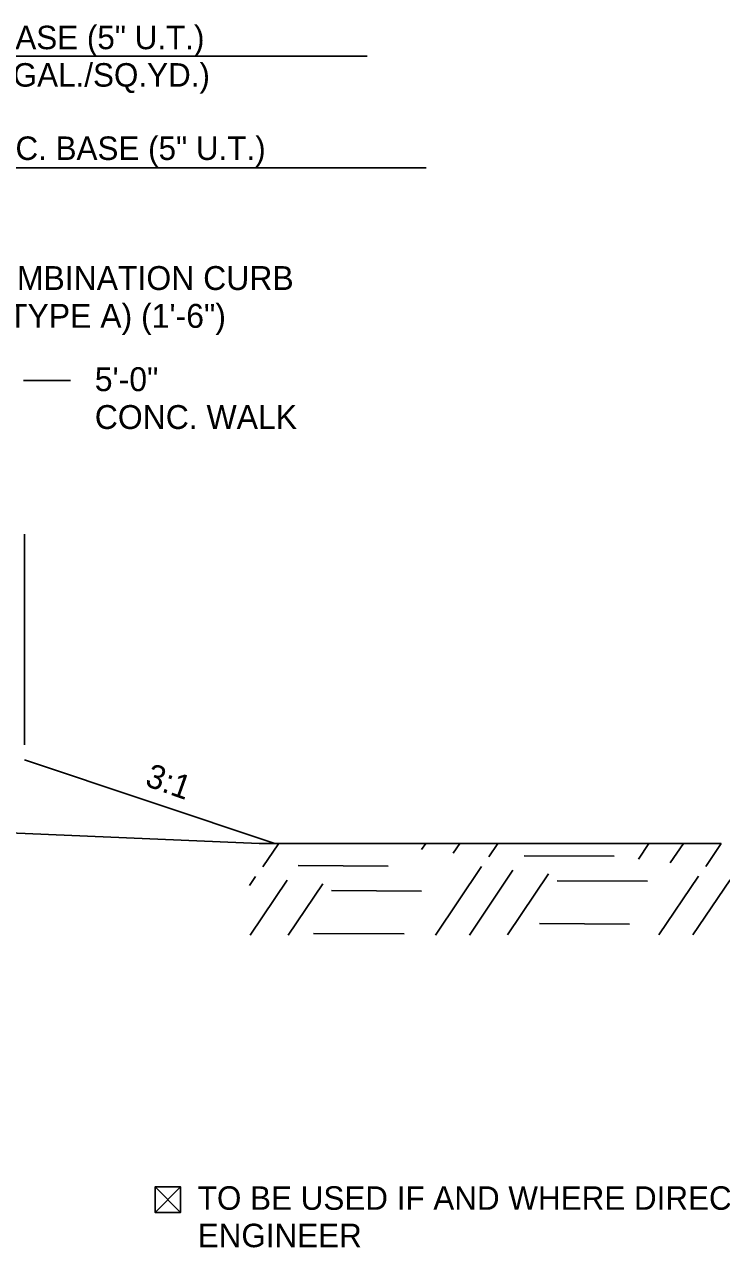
# Model space of a CAD drawing. Extents: x 1001270 to 1003428, y 1840152 to 1842912.
# Drawn here: x 1001641.99 to 1001659.5, y 1840299.8 to 1840330.51 of the extents above; entities that cross this region are included whole.
import ezdxf

# ---------------------------------------------------------------- set-up
doc = ezdxf.new("R2010")
doc.units = 0
for name, color, linetype in [('10', 7, 'Continuous'), ('19', 7, 'Continuous'), ('Default', 7, 'Continuous')]:
    doc.layers.add(name, color=color, linetype=linetype)

msp = doc.modelspace()

# ---------------------------------------------------------------- linework, layer by layer
at = {"layer": '10'}
for p, q in [((1001645.914, 1840301.322), (1001645.272, 1840300.681)), ((1001645.273, 1840301.322), (1001645.914, 1840300.681)), ((1001645.654, 1840300.681), (1001645.665, 1840300.681))]:
    msp.add_line(p, q, dxfattribs=at)
msp.add_lwpolyline([(1001645.665, 1840300.681), (1001645.914, 1840300.681), (1001645.914, 1840301.322), (1001645.273, 1840301.322), (1001645.272, 1840300.681), (1001645.654, 1840300.681)], dxfattribs=at)
at = {"layer": '19'}
for p, q in [((1001632.491, 1840329.711), (1001650.598, 1840329.711)), ((1001634.991, 1840326.911), (1001652.086, 1840326.911)), ((1001643.147, 1840321.567), (1001641.968, 1840321.567)), ((1001641.991, 1840312.419), (1001641.991, 1840317.71)), ((1001648.283, 1840309.948), (1001641.991, 1840312.046)), ((1001647.98, 1840309.356), (1001648.372, 1840309.939)), ((1001651.966, 1840309.791), (1001652.072, 1840309.941)), ((1001652.76, 1840309.699), (1001652.926, 1840309.943)), ((1001653.656, 1840309.607), (1001653.882, 1840309.945)), ((1001657.42, 1840309.551), (1001657.682, 1840309.946)), ((1001658.215, 1840309.459), (1001658.546, 1840309.948)), ((1001659.11, 1840309.367), (1001659.491, 1840309.941)), ((1001648.869, 1840309.396), (1001651.129, 1840309.374)), ((1001654.543, 1840309.636), (1001656.804, 1840309.624)), ((1001647.641, 1840308.889), (1001647.795, 1840309.114)), ((1001652.318, 1840307.643), (1001653.47, 1840309.364)), ((1001653.172, 1840307.646), (1001654.265, 1840309.273)), ((1001654.128, 1840307.648), (1001655.16, 1840309.18)), ((1001657.928, 1840307.649), (1001658.924, 1840309.125)), ((1001647.663, 1840307.64), (1001648.589, 1840309.022)), ((1001648.618, 1840307.642), (1001649.485, 1840308.93)), ((1001655.373, 1840309.008), (1001657.644, 1840308.995)), ((1001658.783, 1840307.652), (1001659.719, 1840309.033)), ((1001649.709, 1840308.766), (1001651.969, 1840308.745)), ((1001654.932, 1840307.937), (1001657.191, 1840307.916)), ((1001649.256, 1840307.687), (1001651.527, 1840307.674))]:
    msp.add_line(p, q, dxfattribs=at)
msp.add_lwpolyline([(1001606.829, 1840311.068), (1001621.525, 1840311.235), (1001632.491, 1840310.984), (1001638.277, 1840310.351), (1001647.885, 1840309.948), (1001659.491, 1840309.941)], dxfattribs=at)

# ---------------------------------------------------------------- texts
for s, height, p in [('1\'-0" AVG. P.C.C. BASE (5" U.T.)', 0.59001, (1001634.798, 1840329.889)), ('& TACK COAT (0.05 GAL./SQ.YD.)', 0.59001, (1001634.199, 1840328.949)), ('3\'-6" AVG. P.C.C. BASE (5" U.T.)', 0.59001, (1001636.336, 1840327.108)), ('CONCRETE COMBINATION CURB', 0.6, (1001635.872, 1840323.843)), ('AND GUTTER (TYPE A) (1\'-6")', 0.6, (1001635.872, 1840322.893)), ('5\'-0"', 0.6, (1001643.758, 1840321.303)), ('CONC. WALK', 0.6, (1001643.758, 1840320.353))]:
    msp.add_text(s, height=height, dxfattribs=at).set_placement(p)
msp.add_text('3:1', height=0.6, rotation=340.4943, dxfattribs=at).set_placement((1001644.992, 1840311.405))
at = {"layer": 'Default'}
for s, height, p in [('TO BE USED IF AND WHERE DIRECTED BY THE ', 0.59001, (1001646.345, 1840300.748)), ('ENGINEER', 0.59, (1001646.345, 1840299.808))]:
    msp.add_text(s, height=height, rotation=359.9954, dxfattribs=at).set_placement(p)

doc.saveas('drawing.dxf')
